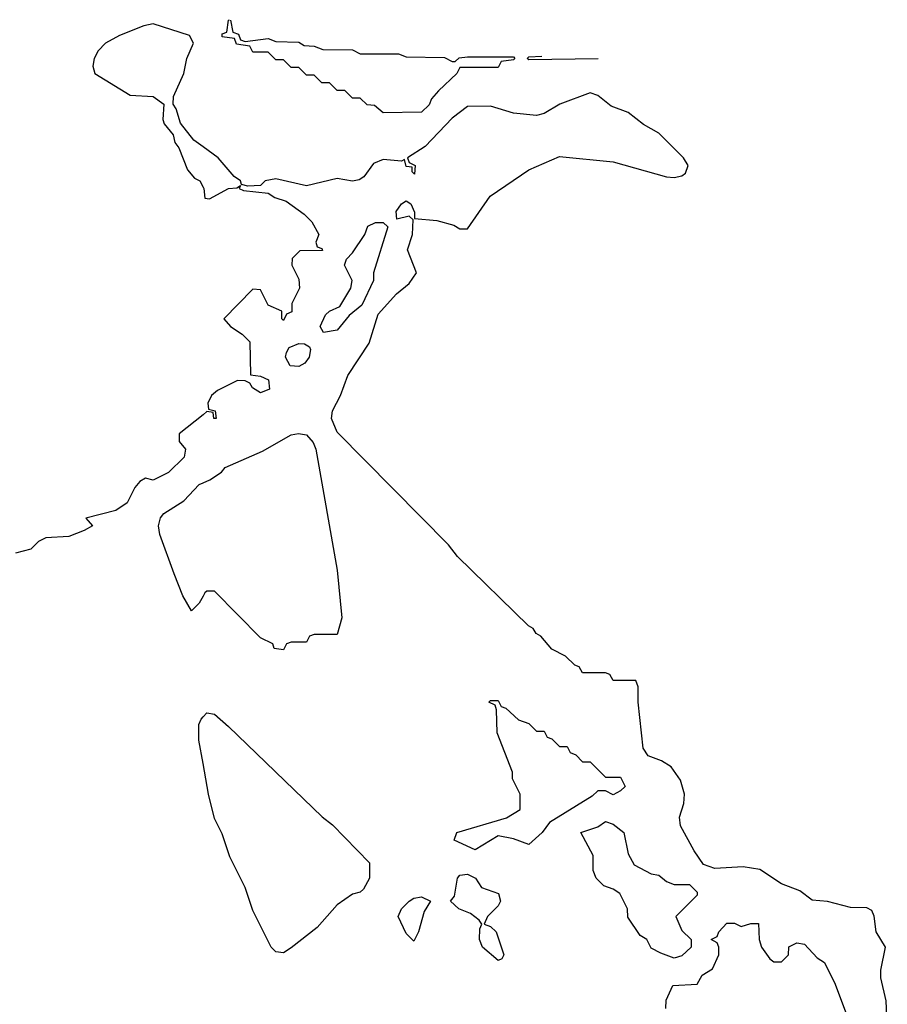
# Model space of a CAD drawing. Header units: inches. Extents: x 2601682 to 2755810, y 449311 to 584050.
# Tile 491 of 505: x 2729521 to 2731786, y 580421 to 582991. Entities that reach past the tile are written whole.
import ezdxf

# ---------------------------------------------------------------- set-up
doc = ezdxf.new("R2010")
doc.units = ezdxf.units.IN
doc.header["$MEASUREMENT"] = 0
doc.layers.add('C7528', color=7, linetype='Continuous')
doc.layers.add('C7538', color=7, linetype='Continuous')

msp = doc.modelspace()

# ---------------------------------------------------------------- linework, layer by layer
at = {"layer": 'C7528', "color": 2, "elevation": 2}
for points in [[(2730000, 582658.7), (2729976.1, 582676.1), (2729940.7, 582720.7), (2729930, 582758), (2729922, 582770), (2729922.7, 582790), (2729949.6, 582850), (2729957.4, 582890), (2729974.7, 582930), (2729964.5, 582950), (2729870, 582979.8), (2729845.1, 582974.9), (2729782, 582950), (2729745.5, 582930), (2729726, 582910), (2729715.8, 582890), (2729712.4, 582870), (2729717.3, 582850), (2729810, 582794), (2729870, 582790.6), (2729898, 582770), (2729894.8, 582730), (2729898.8, 582718.8), (2729922, 582690), (2729926, 582670), (2729936.3, 582656.3), (2729959.1, 582599.1), (2729977.3, 582577.3), (2729991.3, 582570), (2730000, 582553.8)], [(2730000, 581959.9), (2729938, 581910), (2729938, 581890), (2729954, 581870), (2729950.6, 581849.4), (2729910, 581809), (2729870, 581789.3), (2729850, 581794), (2729834.8, 581785.2), (2729822, 581770), (2729802, 581730), (2729772, 581710), (2729694, 581690), (2729711.3, 581670), (2729690, 581658), (2729650, 581642), (2729590, 581639), (2729570.7, 581629.3), (2729550, 581609), (2729510, 581599)], [(2730000, 581486.3), (2729990, 581468), (2729970, 581448), (2729947, 581487), (2729924.5, 581544.5), (2729887, 581647), (2729883.7, 581670), (2729889.3, 581690.7), (2729898, 581702), (2729950, 581734.8), (2729990, 581778), (2730000, 581782.3)], [(2730000, 581049.3), (2729989.1, 581110.9), (2729988.9, 581151.1), (2729994.6, 581165.4), (2730000, 581171.3)]]:
    msp.add_lwpolyline(points, dxfattribs=at)
at = {"layer": 'C7538', "color": 2}
for points, elevation in [([(2730072, 582990), (2730078, 582958), (2730092.7, 582952.7), (2730098, 582938), (2730110, 582934), (2730170, 582942), (2730190, 582934), (2730250, 582932), (2730263.6, 582923.6), (2730290, 582922), (2730312.7, 582912.7), (2730390, 582912), (2730410, 582902), (2730510, 582902), (2730530, 582894), (2730630, 582892), (2730650, 582882), (2730658, 582882), (2730668.4, 582891.6), (2730690, 582894), (2730810, 582894), (2730814, 582890), (2730810, 582886), (2730778, 582882), (2730770, 582866), (2730670, 582866), (2730662, 582850), (2730614.4, 582805.6), (2730596, 582784), (2730590, 582768.7), (2730570, 582749.3), (2730470, 582748), (2730447.3, 582767.3), (2730428.4, 582768.4), (2730410, 582786), (2730390, 582786), (2730370, 582806), (2730350, 582806), (2730330, 582826), (2730310, 582826), (2730290, 582846), (2730270, 582846), (2730250, 582866), (2730230, 582866), (2730210, 582886), (2730190, 582886), (2730170, 582906), (2730130, 582906), (2730122, 582922), (2730087.3, 582927.3), (2730082, 582942), (2730050, 582946), (2730050, 582954), (2730062, 582958), (2730066, 582990), (2730069.1, 582990.9)], -2), ([(2731031.2, 582888.8), (2730850, 582886), (2730846, 582890), (2730850, 582894), (2730884, 582896)], -2), ([(2731786, 580370), (2731782.7, 580430), (2731768.7, 580490), (2731768.7, 580510), (2731780.9, 580570), (2731757.2, 580610), (2731751.6, 580651.6), (2731745.6, 580665.6), (2731732.6, 580672.6), (2731690, 580673.8), (2731630, 580689.7), (2731590, 580693), (2731557.3, 580717.3), (2731510, 580736), (2731452.9, 580772.9), (2731410, 580780.3), (2731335.9, 580775.9), (2731306.3, 580786.3), (2731281.5, 580821.5), (2731246.6, 580886.6), (2731243.7, 580910), (2731254.9, 580945.1), (2731256.8, 580970), (2731245.8, 581005.8), (2731221.4, 581041.4), (2731196.6, 581056.6), (2731162, 581070), (2731149, 581090), (2731135.3, 581210), (2731135.3, 581250), (2731130, 581266), (2731070, 581266), (2731062, 581282), (2731050, 581286), (2730990, 581286), (2730982, 581302), (2730970, 581306), (2730946, 581330), (2730910, 581348), (2730882, 581382), (2730869.3, 581389.3), (2730862, 581402), (2730849.3, 581409.3), (2730664, 581590), (2730640.2, 581620.2), (2730350, 581914), (2730335.1, 581950), (2730338, 581970), (2730358.4, 582010), (2730377.6, 582062.4), (2730433.6, 582146.4), (2730457.4, 582222.6), (2730504.9, 582275.1), (2730538, 582302), (2730557, 582330), (2730533.6, 582390), (2730546.6, 582430), (2730548.7, 582468.7), (2730538, 582478), (2730506, 582470), (2730504, 582490), (2730518, 582510), (2730530, 582518), (2730542, 582510), (2730551.6, 582488.4), (2730551.6, 582471.6), (2730610, 582466.4), (2730654.9, 582454.9), (2730670, 582444.7), (2730690, 582444.7), (2730749.7, 582530.3), (2730850, 582598.7), (2730930, 582634), (2731070, 582619.5), (2731210, 582581.1), (2731230, 582578.7), (2731250, 582583.1), (2731259.5, 582590), (2731266.6, 582610), (2731254, 582630), (2731190, 582694.7), (2731150, 582717.4), (2731110, 582748.4), (2731065.2, 582765.2), (2731030, 582793), (2731010, 582799.7), (2730930.8, 582770), (2730890, 582746), (2730870, 582740.9), (2730810, 582747), (2730750, 582765.6), (2730690, 582764.5), (2730650, 582733.6), (2730579.9, 582660.1), (2730534, 582630), (2730538, 582618), (2730554, 582610), (2730552, 582588), (2730546, 582594), (2730546, 582606), (2730530, 582608), (2730526, 582626), (2730518, 582622), (2730470, 582625.6), (2730444.8, 582615.2), (2730419.3, 582580.7), (2730407.5, 582572.5), (2730390, 582569.2), (2730350, 582576.2), (2730270, 582557), (2730190, 582575.6), (2730162, 582570), (2730150, 582558), (2730116.4, 582556.4), (2730100.4, 582560.4), (2730098, 582570), (2730081.5, 582581.5), (2730039.5, 582630), (2730000, 582658.7)], 2), ([(2730000, 582553.8), (2730002, 582550), (2730004.7, 582524.7), (2730016.4, 582523.6), (2730066, 582550), (2730088, 582552), (2730098, 582558), (2730094, 582550), (2730105.4, 582545.4), (2730170, 582538), (2730187.1, 582527.1), (2730217.3, 582517.3), (2730263.6, 582483.6), (2730283.6, 582463.6), (2730302, 582430), (2730294, 582410), (2730298, 582398), (2730310, 582394), (2730311.3, 582388.7), (2730252.7, 582387.3), (2730232.7, 582367.3), (2730232, 582350), (2730250, 582314), (2730251.3, 582290), (2730231.3, 582250), (2730231.6, 582228.4), (2730218, 582222), (2730210, 582206), (2730206, 582210), (2730206, 582230), (2730170, 582246), (2730150, 582286), (2730130, 582288), (2730054, 582210), (2730072, 582190), (2730102, 582170), (2730122, 582150), (2730123.6, 582063.6), (2730150, 582060.7), (2730170.6, 582050.6), (2730173.4, 582026.6), (2730150, 582017.2), (2730128.7, 582030), (2730122, 582042), (2730110, 582048.7), (2730090, 582049), (2730037.3, 582022.7), (2730022, 582010), (2730012, 581990), (2730014, 581974), (2730032, 581970), (2730034, 581950), (2730028, 581950), (2730026, 581966), (2730010, 581968), (2730000, 581959.9)], 2), ([(2730000, 581782.3), (2730018, 581790), (2730048, 581810), (2730058, 581822), (2730154.9, 581865.1), (2730230, 581907.3), (2730249.3, 581910.7), (2730270, 581907.3), (2730287, 581887), (2730294.4, 581870), (2730350, 581554), (2730362, 581430), (2730350, 581386), (2730290, 581386), (2730278, 581382), (2730270, 581366), (2730230, 581366), (2730218, 581362), (2730210, 581346), (2730186, 581350), (2730182, 581362), (2730150, 581378), (2730030, 581499), (2730010, 581499), (2730004.9, 581495.1), (2730000, 581486.3)], 2), ([(2730000, 581171.3), (2730010, 581182), (2730030, 581178), (2730066.4, 581146.4), (2730310.6, 580910.6), (2730338, 580890), (2730434.8, 580790), (2730434, 580750), (2730418.5, 580721.5), (2730410, 580714), (2730390, 580709), (2730350, 580681.2), (2730298, 580622), (2730230, 580569), (2730210, 580555.3), (2730190, 580558), (2730178, 580570), (2730130, 580666), (2730110, 580726), (2730070, 580806), (2730050, 580866), (2730030, 580906), (2730014, 580970), (2730000, 581049.3)], 2), ([(2731208, 580410), (2731208.4, 580431.6), (2731226, 580470), (2731290, 580474), (2731303.1, 580496.9), (2731330, 580514), (2731346, 580550), (2731346, 580570), (2731342, 580582), (2731326, 580590), (2731342, 580598), (2731346, 580610), (2731367.3, 580632.7), (2731387.3, 580632.7), (2731404.7, 580624.7), (2731430, 580632), (2731450, 580632), (2731451.3, 580590), (2731458, 580570), (2731479.6, 580539.6), (2731490, 580532), (2731510, 580532), (2731528, 580550), (2731529.1, 580570.9), (2731550, 580582), (2731570, 580578), (2731602.8, 580542.8), (2731622, 580530), (2731650, 580474), (2731711.1, 580311.1)], 2)]:
    msp.add_lwpolyline(points, dxfattribs=dict(at, elevation=elevation))
at = {"layer": 'C7538', "color": 2, "elevation": 2}
for points in [[(2730314.6, 582174.6), (2730306, 582190), (2730319.5, 582220.5), (2730329.6, 582230.4), (2730357.4, 582242.6), (2730386, 582290), (2730389.2, 582310), (2730369, 582350), (2730374, 582366), (2730390, 582382), (2730422, 582430), (2730430, 582452), (2730450, 582462), (2730470, 582462), (2730482, 582450), (2730444.7, 582330), (2730444.7, 582310), (2730414.3, 582245.7), (2730381.2, 582218.8), (2730350, 582180.7)], [(2730250, 582086), (2730227.2, 582087.2), (2730215.1, 582110), (2730218, 582122), (2730224.8, 582135.2), (2730250, 582145.5), (2730264.5, 582144.5), (2730277.5, 582137.5), (2730280.7, 582130), (2730277.3, 582110), (2730265.5, 582094.5)], [(2730870, 581134), (2730890, 581134), (2730898, 581118), (2730910, 581114), (2730930, 581094), (2730950, 581094), (2730958, 581078), (2730972.7, 581072.7), (2730990, 581054), (2731010, 581054), (2731050, 581014), (2731090, 581014), (2731102, 580990), (2731090, 580978), (2731070, 580968), (2731050, 580978), (2731030, 580978), (2731015.3, 580964.7), (2730904.5, 580895.5), (2730884.7, 580870), (2730850, 580838), (2730810, 580853.2), (2730770, 580861.2), (2730710, 580824.5), (2730655.3, 580850), (2730662, 580870), (2730792.1, 580907.9), (2730828, 580930), (2730828, 580970), (2730808, 581010), (2730807.3, 581027.3), (2730768, 581130), (2730766, 581190), (2730762, 581202), (2730746, 581210), (2730750, 581214), (2730770, 581214), (2730778, 581198), (2730790, 581194), (2730823.6, 581163.6), (2730850, 581154)], [(2731230, 580734), (2731270, 580734), (2731290, 580714), (2731290, 580706), (2731234, 580650), (2731250, 580614), (2731274, 580590), (2731274, 580570), (2731250, 580548), (2731230, 580542), (2731194.6, 580554.6), (2731170, 580568), (2731158, 580590), (2731141.2, 580601.2), (2731109, 580649), (2731108, 580670), (2731088, 580710), (2731070, 580722), (2731046, 580730), (2731026, 580750), (2731018, 580770), (2731018, 580810), (2730986, 580870), (2731030, 580884.7), (2731050, 580898), (2731070, 580891.3), (2731098, 580870), (2731110, 580814), (2731125.4, 580785.4), (2731170, 580762), (2731190, 580758), (2731210, 580742)], [(2730770, 580535.3), (2730729.2, 580570), (2730721.2, 580590), (2730722, 580618), (2730728, 580630), (2730720.4, 580640.4), (2730698, 580658), (2730668, 580670), (2730646, 580690), (2730656.4, 580703.6), (2730664, 580750), (2730670, 580758), (2730690, 580761), (2730711.3, 580750), (2730726.4, 580726.4), (2730771.3, 580710), (2730776, 580690), (2730770, 580678), (2730742, 580650), (2730734, 580630), (2730750, 580624.7), (2730764.7, 580610), (2730784.7, 580550), (2730779.8, 580540.2)], [(2730550, 580586), (2730530, 580606), (2730509, 580650), (2730518, 580670), (2730538, 580690), (2730550, 580698), (2730570, 580702), (2730594, 580690), (2730576.9, 580663.1), (2730562, 580610)]]:
    msp.add_lwpolyline(points, close=True, dxfattribs=at)

doc.saveas('drawing.dxf')
